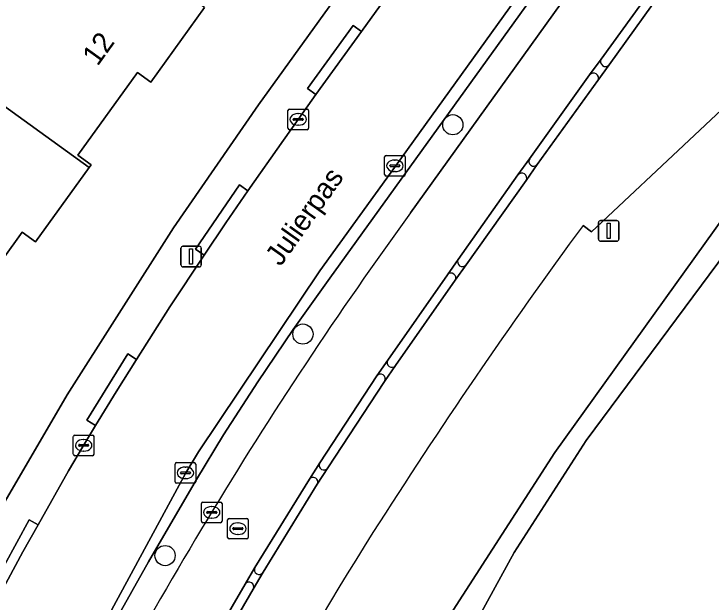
# Model space of a CAD drawing. Extents: x 158835 to 160077, y 386387 to 387778.
# Drawn here: x 159241.56 to 159275.32, y 386814.99 to 386843.48 of the extents above; entities that cross this region are included whole.
import ezdxf

# ---------------------------------------------------------------- set-up
doc = ezdxf.new("R2010")
doc.units = 0
for name, color, linetype in [('IMGEO_Berm_groen', 7, 'Continuous'), ('IMGEO_Boom', 7, 'Continuous'), ('IMGEO_Erf', 7, 'Continuous'), ('IMGEO_Fietspad_gesloten', 7, 'Continuous'), ('IMGEO_Groenvoorziening', 7, 'Continuous'), ('IMGEO_Haag', 7, 'Continuous'), ('IMGEO_Kolk', 7, 'Continuous'), ('IMGEO_Lichtmast', 7, 'Continuous'), ('IMGEO_Oever', 7, 'Continuous'), ('IMGEO_Openbare_ruimte_label', 7, 'Continuous'), ('IMGEO_OVBaan_gesloten', 7, 'Continuous'), ('IMGEO_Pand', 7, 'Continuous'), ('IMGEO_Pand_nummerreeks', 7, 'Continuous'), ('IMGEO_Rijbaan_lokaal_open', 7, 'Continuous'), ('IMGEO_Rioolput', 7, 'Continuous'), ('IMGEO_Verkeerseiland_gesloten', 7, 'Continuous'), ('IMGEO_Verkeerseiland_open', 7, 'Continuous'), ('IMGEO_Voetpad_open', 7, 'Continuous'), ('IMGEO_Waterloop', 7, 'Continuous')]:
    doc.layers.add(name, color=color, linetype=linetype)

msp = doc.modelspace()

# ---------------------------------------------------------------- linework, layer by layer
at = {"layer": 'IMGEO_Berm_groen'}
for points in [[(159295.76, 386869.432), (159295.549, 386869.585), (159292.478, 386862.818), (159289.882, 386857.012), (159279.508, 386842.292), (159269.535, 386832.931), (159269.123, 386833.233)], [(159279.585, 386738.416), (159267.985, 386728.947), (159261.177, 386740.476), (159253.846, 386749.624), (159246.227, 386761.743), (159243.51, 386763.556), (159243.393, 386763.665), (159242.718, 386764.361), (159242.107, 386765.115), (159241.567, 386765.92), (159241.1, 386766.77), (159240.711, 386767.659), (159240.404, 386768.578), (159240.179, 386769.522), (159240.04, 386770.482), (159239.987, 386771.45), (159240.385, 386772.855), (159251.504, 386795.194), (159259.44, 386808.818), (159260.712, 386811.091), (159261.396, 386812.36), (159267.753, 386822.227), (159295.387, 386860.749)]]:
    msp.add_lwpolyline(points, dxfattribs=at)
for centre, radius, start, end in [((159485.462, 386674.364), 268.406, 143.70823, 147.55786), ((159439.59, 386704.553), 213.5, 147.79118, 154.52356)]:
    msp.add_arc(centre, radius, start, end, dxfattribs=at)
at = {"layer": 'IMGEO_Boom'}
for centre in [(159262.816, 386838.112), (159255.556, 386827.97), (159248.878, 386817.236)]:
    msp.add_circle(centre, 0.489, dxfattribs=at)
at = {"layer": 'IMGEO_Erf'}
for points in [[(159240.91, 386819.482), (159244.141, 386825.019), (159249.281, 386833.119), (159253.399, 386839.081), (159268.011, 386859.357)], [(159250.785, 386843.792), (159248.187, 386840.183), (159247.538, 386840.651), (159244.647, 386836.636), (159245.296, 386836.169), (159245.208, 386836.047), (159242.609, 386832.438), (159241.96, 386832.905), (159239.052, 386828.867)]]:
    msp.add_lwpolyline(points, dxfattribs=at)
at = {"layer": 'IMGEO_Fietspad_gesloten'}
for points in [[(159291.313, 386876.256), (159290.843, 386875.635), (159289.915, 386874.409), (159260.77, 386833.848)], [(159242.073, 386795.583), (159244.248, 386800.111), (159244.68, 386800.944), (159246.955, 386805.428), (159247.374, 386806.27), (159249.766, 386810.71), (159250.234, 386811.517), (159252.754, 386815.852), (159253.231, 386816.66), (159255.867, 386820.937), (159256.371, 386821.725), (159259.131, 386825.94), (159259.672, 386826.703), (159262.563, 386830.847), (159263.08, 386831.588), (159265.97, 386835.682), (159266.538, 386836.462), (159269.44, 386840.528), (159270.006, 386841.288), (159272.946, 386845.362), (159273.477, 386846.12), (159276.398, 386850.189)]]:
    msp.add_lwpolyline(points, dxfattribs=at)
for centre, radius, start, end in [((159428.466, 386711.976), 207.304, 143.99241, 148.91485), ((159443.078, 386703.143), 224.378, 148.90963, 153.47047)]:
    msp.add_arc(centre, radius, start, end, dxfattribs=at)
at = {"layer": 'IMGEO_Groenvoorziening'}
for points in [[(159260.77, 386833.848), (159289.915, 386874.409)], [(159286.185, 386872.449), (159272.905, 386854.001), (159260.043, 386836.113), (159256.377, 386831.036), (159250.502, 386822.26), (159249.891, 386821.241), (159239.618, 386802.301), (159238.66, 386800.288), (159238.645, 386800.261), (159238.163, 386799.488), (159237.614, 386798.761)], [(159238.109, 386798.417), (159238.681, 386799.182), (159239.189, 386800.003), (159240.155, 386802.033), (159241.476, 386804.683), (159243.604, 386808.803), (159245.802, 386812.886), (159248.07, 386816.93), (159250.404, 386820.929), (159251.714, 386823.086), (159253.364, 386825.663), (159255.079, 386828.194), (159256.863, 386830.685), (159260.53, 386835.762), (159273.392, 386853.651), (159286.673, 386872.099)], [(159286.673, 386872.099), (159273.392, 386853.651), (159260.53, 386835.762), (159256.863, 386830.685), (159255.079, 386828.194), (159253.364, 386825.663), (159251.714, 386823.086), (159250.404, 386820.929), (159248.07, 386816.93), (159245.802, 386812.886), (159243.604, 386808.803), (159241.476, 386804.683), (159240.155, 386802.033), (159239.189, 386800.003), (159238.681, 386799.182), (159238.109, 386798.417)]]:
    msp.add_lwpolyline(points, dxfattribs=at)
for centre, radius, start, end in [((159428.466, 386711.976), 207.304, 143.99241, 148.91485), ((159443.078, 386703.143), 224.378, 148.90963, 153.47047)]:
    msp.add_arc(centre, radius, start, end, dxfattribs=at)
at = {"layer": 'IMGEO_Haag'}
for points in [[(159286.185, 386872.449), (159272.905, 386854.001), (159260.043, 386836.113), (159256.377, 386831.036), (159250.502, 386822.26), (159249.891, 386821.241), (159239.618, 386802.301), (159238.66, 386800.288), (159238.645, 386800.261), (159238.163, 386799.488), (159237.614, 386798.761)], [(159238.109, 386798.417), (159238.681, 386799.182), (159239.189, 386800.003), (159240.155, 386802.033), (159241.476, 386804.683), (159243.604, 386808.803), (159245.802, 386812.886), (159248.07, 386816.93), (159250.404, 386820.929), (159251.714, 386823.086), (159253.364, 386825.663), (159255.079, 386828.194), (159256.863, 386830.685), (159260.53, 386835.762), (159273.392, 386853.651), (159286.673, 386872.099)]]:
    msp.add_lwpolyline(points, dxfattribs=at)
at = {"layer": 'IMGEO_Kolk'}
for p, q in [((159254.827, 386837.945), (159254.827, 386838.797)), ((159254.902, 386838.871), (159255.754, 386838.871)), ((159255.315, 386838.651), (159255.34, 386838.651)), ((159255.828, 386838.797), (159255.828, 386837.945)), ((159255.086, 386838.365), (159255.086, 386838.377)), ((159255.524, 386838.328), (159255.126, 386838.328)), ((159255.129, 386838.414), (159255.527, 386838.414)), ((159255.57, 386838.377), (159255.57, 386838.365)), ((159255.338, 386838.091), (159255.313, 386838.091)), ((159255.754, 386837.871), (159254.902, 386837.871)), ((159259.586, 386836.624), (159260.438, 386836.624)), ((159259.511, 386835.698), (159259.511, 386836.55)), ((159259.999, 386836.404), (159260.024, 386836.404)), ((159260.512, 386836.55), (159260.512, 386835.698)), ((159259.77, 386836.118), (159259.77, 386836.13)), ((159260.208, 386836.081), (159259.81, 386836.081)), ((159259.813, 386836.167), (159260.211, 386836.167)), ((159260.254, 386836.13), (159260.254, 386836.118)), ((159260.438, 386835.624), (159259.586, 386835.624)), ((159260.022, 386835.844), (159259.997, 386835.844)), ((159244.509, 386823.079), (159245.361, 386823.079)), ((159244.434, 386822.153), (159244.434, 386823.005)), ((159244.922, 386822.859), (159244.947, 386822.859)), ((159245.435, 386823.005), (159245.435, 386822.153)), ((159244.693, 386822.573), (159244.693, 386822.585)), ((159245.131, 386822.536), (159244.733, 386822.536)), ((159244.736, 386822.622), (159245.134, 386822.622)), ((159245.177, 386822.585), (159245.177, 386822.573)), ((159245.361, 386822.079), (159244.509, 386822.079)), ((159244.945, 386822.299), (159244.92, 386822.299)), ((159249.438, 386821.745), (159250.29, 386821.745)), ((159249.363, 386820.819), (159249.363, 386821.671)), ((159249.851, 386821.525), (159249.876, 386821.525)), ((159250.364, 386821.671), (159250.364, 386820.819)), ((159249.622, 386821.239), (159249.622, 386821.251)), ((159250.06, 386821.202), (159249.662, 386821.202)), ((159249.665, 386821.288), (159250.063, 386821.288)), ((159250.106, 386821.251), (159250.106, 386821.239)), ((159250.29, 386820.745), (159249.438, 386820.745)), ((159249.874, 386820.965), (159249.849, 386820.965))]:
    msp.add_line(p, q, dxfattribs=at)
for points in [[(159254.827, 386837.945), (159254.827, 386838.797)], [(159254.902, 386838.871), (159255.754, 386838.871)], [(159255.828, 386838.797), (159255.828, 386837.945)], [(159255.754, 386837.871), (159254.902, 386837.871)], [(159259.586, 386836.624), (159260.438, 386836.624)], [(159259.511, 386835.698), (159259.511, 386836.55)], [(159260.512, 386836.55), (159260.512, 386835.698)], [(159260.438, 386835.624), (159259.586, 386835.624)], [(159244.509, 386823.079), (159245.361, 386823.079)], [(159244.434, 386822.153), (159244.434, 386823.005)], [(159245.435, 386823.005), (159245.435, 386822.153)], [(159245.361, 386822.079), (159244.509, 386822.079)], [(159249.438, 386821.745), (159250.29, 386821.745)], [(159249.363, 386820.819), (159249.363, 386821.671)], [(159250.364, 386821.671), (159250.364, 386820.819)], [(159250.29, 386820.745), (159249.438, 386820.745)]]:
    msp.add_lwpolyline(points, dxfattribs=at)
for centre, radius, start, end in [((159254.904, 386838.795), 0.0765, 91.552, 178.448), ((159254.904, 386838.795), 0.0765, 91.552, 178.448), ((159255.752, 386838.795), 0.0765, 1.552, 88.448), ((159255.752, 386838.795), 0.0765, 1.552, 88.448), ((159255.126, 386838.374), 0.0403, 85.8775, 175.7526), ((159255.123, 386838.364), 0.0366, 178.938, 274.7102), ((159255.527, 386838.371), 0.043, 264.8664, 352.4533), ((159255.531, 386838.376), 0.0386, 1.7309, 96.639), ((159254.904, 386837.947), 0.0765, 181.552, 268.448), ((159254.904, 386837.947), 0.0765, 181.552, 268.448), ((159255.752, 386837.947), 0.0765, 271.552, 358.448), ((159255.752, 386837.947), 0.0765, 271.552, 358.448), ((159259.588, 386836.548), 0.0765, 91.552, 178.448), ((159259.588, 386836.548), 0.0765, 91.552, 178.448), ((159260.436, 386836.548), 0.0765, 1.552, 88.448), ((159260.436, 386836.548), 0.0765, 1.552, 88.448), ((159259.81, 386836.127), 0.0403, 85.8775, 175.7526), ((159259.807, 386836.117), 0.0366, 178.938, 274.7102), ((159260.211, 386836.124), 0.043, 264.8664, 352.4533), ((159260.215, 386836.129), 0.0386, 1.7309, 96.639), ((159259.588, 386835.7), 0.0765, 181.552, 268.448), ((159259.588, 386835.7), 0.0765, 181.552, 268.448), ((159260.436, 386835.7), 0.0765, 271.552, 358.448), ((159260.436, 386835.7), 0.0765, 271.552, 358.448), ((159244.511, 386823.003), 0.0765, 91.552, 178.448), ((159244.511, 386823.003), 0.0765, 91.552, 178.448), ((159245.359, 386823.003), 0.0765, 1.552, 88.448), ((159245.359, 386823.003), 0.0765, 1.552, 88.448), ((159244.733, 386822.582), 0.0403, 85.8775, 175.7526), ((159244.73, 386822.572), 0.0366, 178.938, 274.7102), ((159245.134, 386822.579), 0.043, 264.8664, 352.4533), ((159245.138, 386822.584), 0.0386, 1.7309, 96.639), ((159244.511, 386822.155), 0.0765, 181.552, 268.448), ((159244.511, 386822.155), 0.0765, 181.552, 268.448), ((159245.359, 386822.155), 0.0765, 271.552, 358.448), ((159245.359, 386822.155), 0.0765, 271.552, 358.448), ((159249.44, 386821.669), 0.0765, 91.552, 178.448), ((159249.44, 386821.669), 0.0765, 91.552, 178.448), ((159250.288, 386821.669), 0.0765, 1.552, 88.448), ((159250.288, 386821.669), 0.0765, 1.552, 88.448), ((159249.662, 386821.248), 0.0403, 85.8775, 175.7526), ((159249.659, 386821.238), 0.0366, 178.938, 274.7102), ((159250.063, 386821.245), 0.043, 264.8664, 352.4533), ((159250.067, 386821.25), 0.0386, 1.7309, 96.639), ((159249.44, 386820.821), 0.0765, 181.552, 268.448), ((159249.44, 386820.821), 0.0765, 181.552, 268.448), ((159250.288, 386820.821), 0.0765, 271.552, 358.448), ((159250.288, 386820.821), 0.0765, 271.552, 358.448)]:
    msp.add_arc(centre, radius, start, end, dxfattribs=at)
for centre, major_axis, ratio, start_param, end_param in [((159255.314, 386838.371), (-0.387, 0.002), 0.722429, 4.712389, 7.853982), ((159255.339, 386838.371), (-0.39, 0.002), 0.717154, 1.570796, 4.712389), ((159259.998, 386836.124), (-0.387, 0.002), 0.722429, 4.712389, 7.853982), ((159260.023, 386836.124), (-0.39, 0.002), 0.717154, 1.570796, 4.712389), ((159244.921, 386822.579), (-0.387, 0.002), 0.722429, 4.712389, 7.853982), ((159244.946, 386822.579), (-0.39, 0.002), 0.717154, 1.570796, 4.712389), ((159249.85, 386821.245), (-0.387, 0.002), 0.722429, 4.712389, 7.853982), ((159249.875, 386821.245), (-0.39, 0.002), 0.717154, 1.570796, 4.712389)]:
    msp.add_ellipse(centre, major_axis=major_axis, ratio=ratio, start_param=start_param, end_param=end_param, dxfattribs=at)
at = {"layer": 'IMGEO_Lichtmast'}
for p, q in [((159269.869, 386832.569), (159269.869, 386833.369)), ((159269.869, 386833.369), (159269.869, 386832.569)), ((159269.969, 386833.469), (159270.759, 386833.469)), ((159270.759, 386833.469), (159269.969, 386833.469)), ((159270.859, 386833.369), (159270.859, 386832.569)), ((159270.859, 386832.569), (159270.859, 386833.369)), ((159249.742, 386832.226), (159250.532, 386832.226)), ((159250.532, 386832.226), (159249.742, 386832.226)), ((159270.759, 386832.469), (159269.969, 386832.469)), ((159269.969, 386832.469), (159270.759, 386832.469)), ((159249.642, 386831.326), (159249.642, 386832.126)), ((159249.642, 386832.126), (159249.642, 386831.326)), ((159250.632, 386832.126), (159250.632, 386831.326)), ((159250.632, 386831.326), (159250.632, 386832.126)), ((159250.532, 386831.226), (159249.742, 386831.226)), ((159249.742, 386831.226), (159250.532, 386831.226))]:
    msp.add_line(p, q, dxfattribs=at)
for points in [[(159270.289, 386833.344), (159270.439, 386833.344), (159270.439, 386832.594), (159270.289, 386832.594), (159270.289, 386833.344)], [(159250.062, 386832.101), (159250.212, 386832.101), (159250.212, 386831.351), (159250.062, 386831.351), (159250.062, 386832.101)]]:
    msp.add_lwpolyline(points, dxfattribs=at)
for centre, start, end in [((159269.969, 386833.369), 90, 180), ((159269.969, 386833.369), 90, 180), ((159270.759, 386833.369), 0, 90), ((159270.759, 386833.369), 360, 90), ((159269.969, 386832.569), 180, 270), ((159269.969, 386832.569), 180, 270), ((159270.759, 386832.569), 270, 0), ((159270.759, 386832.569), 270, 0), ((159249.742, 386832.126), 90, 180), ((159249.742, 386832.126), 90, 180), ((159250.532, 386832.126), 0, 90), ((159250.532, 386832.126), 360, 90), ((159249.742, 386831.326), 180, 270), ((159249.742, 386831.326), 180, 270), ((159250.532, 386831.326), 270, 0), ((159250.532, 386831.326), 270, 0)]:
    msp.add_arc(centre, 0.1, start, end, dxfattribs=at)
at = {"layer": 'IMGEO_Oever'}
for points in [[(159295.387, 386860.749), (159267.753, 386822.227), (159261.396, 386812.36), (159260.712, 386811.091), (159259.44, 386808.818), (159251.504, 386795.194)], [(159243.655, 386775.496), (159247.064, 386783.134), (159253.594, 386795.373), (159259.508, 386805.927), (159265.791, 386817.385), (159269.282, 386822.806), (159277.228, 386833.545), (159284.538, 386843.381), (159289.98, 386850.732), (159295.668, 386859.233)]]:
    msp.add_lwpolyline(points, dxfattribs=at)
at = {"layer": 'IMGEO_OVBaan_gesloten'}
for points in [[(159269.123, 386833.233), (159269.535, 386832.931), (159279.508, 386842.292), (159289.882, 386857.012), (159292.478, 386862.818), (159295.549, 386869.585)], [(159276.783, 386849.924), (159273.85, 386845.844), (159273.308, 386845.095), (159270.387, 386841.02), (159269.839, 386840.252), (159266.905, 386836.191), (159266.365, 386835.415), (159263.456, 386831.331), (159262.923, 386830.576), (159260.033, 386826.444), (159259.51, 386825.68), (159256.76, 386821.485), (159256.246, 386820.694), (159253.627, 386816.43), (159253.143, 386815.617), (159250.623, 386811.274), (159250.159, 386810.469), (159247.79, 386806.047), (159247.36, 386805.224), (159245.086, 386800.74), (159244.661, 386799.903), (159242.481, 386795.398)]]:
    msp.add_lwpolyline(points, dxfattribs=at)
for centre, radius, start, end in [((159485.462, 386674.364), 268.406, 143.70823, 147.55786), ((159439.59, 386704.553), 213.5, 147.79118, 154.52356)]:
    msp.add_arc(centre, radius, start, end, dxfattribs=at)
at = {"layer": 'IMGEO_Pand'}
for points in [[(159245.208, 386836.047), (159245.296, 386836.169), (159244.647, 386836.636), (159247.538, 386840.651), (159248.187, 386840.183), (159250.785, 386843.792), (159244.452, 386848.333), (159244.539, 386848.455), (159230.926, 386858.231), (159227.886, 386854.768), (159238.363, 386847.237), (159235.399, 386843.28), (159238.973, 386840.714), (159238.885, 386840.592)], [(159238.885, 386840.592), (159238.973, 386840.714), (159235.399, 386843.28), (159227.807, 386848.731), (159225.399, 386850.46), (159224.603, 386851.031), (159221.551, 386847.538), (159232.697, 386839.52), (159229.812, 386835.509), (159233.382, 386832.944), (159233.294, 386832.822), (159239.613, 386828.276), (159239.701, 386828.399), (159239.052, 386828.867), (159241.96, 386832.905), (159242.609, 386832.438), (159245.208, 386836.047)]]:
    msp.add_lwpolyline(points, close=True, dxfattribs=at)
at = {"layer": 'IMGEO_Rijbaan_lokaal_open'}
for points in [[(159237.614, 386798.761), (159238.163, 386799.488), (159238.645, 386800.261), (159238.66, 386800.288), (159239.618, 386802.301), (159249.891, 386821.241), (159250.502, 386822.26), (159256.377, 386831.036), (159260.043, 386836.113), (159272.905, 386854.001), (159286.185, 386872.449)], [(159261.71, 386847.24), (159258.389, 386842.63), (159256.182, 386839.57), (159255.325, 386838.371), (159254.612, 386837.365), (159252.89, 386834.913), (159251.827, 386833.362), (159250.77, 386831.801), (159249.115, 386829.285), (159247.494, 386826.746), (159246.504, 386825.164), (159245.506, 386823.542), (159244.932, 386822.579), (159244.208, 386821.349), (159242.728, 386818.731), (159241.985, 386817.426), (159240.919, 386815.431)]]:
    msp.add_lwpolyline(points, dxfattribs=at)
at = {"layer": 'IMGEO_Rioolput'}
for p, q in [((159250.636, 386818.905), (159250.636, 386819.757)), ((159250.711, 386819.831), (159251.563, 386819.831)), ((159251.637, 386819.757), (159251.637, 386818.905)), ((159250.938, 386819.374), (159251.336, 386819.374)), ((159251.124, 386819.611), (159251.149, 386819.611)), ((159250.895, 386819.325), (159250.895, 386819.337)), ((159251.333, 386819.288), (159250.935, 386819.288)), ((159251.147, 386819.051), (159251.122, 386819.051)), ((159251.379, 386819.337), (159251.379, 386819.325)), ((159251.983, 386819.042), (159252.835, 386819.042)), ((159251.563, 386818.831), (159250.711, 386818.831)), ((159251.908, 386818.116), (159251.908, 386818.968)), ((159252.396, 386818.822), (159252.421, 386818.822)), ((159252.909, 386818.968), (159252.909, 386818.116)), ((159252.167, 386818.536), (159252.167, 386818.548)), ((159252.605, 386818.499), (159252.207, 386818.499)), ((159252.21, 386818.585), (159252.608, 386818.585)), ((159252.651, 386818.548), (159252.651, 386818.536)), ((159252.835, 386818.042), (159251.983, 386818.042)), ((159252.419, 386818.262), (159252.394, 386818.262))]:
    msp.add_line(p, q, dxfattribs=at)
for points in [[(159250.636, 386818.905), (159250.636, 386819.757)], [(159250.711, 386819.831), (159251.563, 386819.831)], [(159251.637, 386819.757), (159251.637, 386818.905)], [(159251.983, 386819.042), (159252.835, 386819.042)], [(159251.563, 386818.831), (159250.711, 386818.831)], [(159251.908, 386818.116), (159251.908, 386818.968)], [(159252.909, 386818.968), (159252.909, 386818.116)], [(159252.835, 386818.042), (159251.983, 386818.042)]]:
    msp.add_lwpolyline(points, dxfattribs=at)
for centre, radius, start, end in [((159250.713, 386819.755), 0.0765, 91.552, 178.448), ((159250.713, 386819.755), 0.0765, 91.552, 178.448), ((159251.561, 386819.755), 0.0765, 1.552, 88.448), ((159251.561, 386819.755), 0.0765, 1.552, 88.448), ((159250.935, 386819.334), 0.0403, 85.8775, 175.7526), ((159251.34, 386819.336), 0.0386, 1.7309, 96.639), ((159250.932, 386819.324), 0.0366, 178.938, 274.7102), ((159251.336, 386819.331), 0.043, 264.8664, 352.4533), ((159251.985, 386818.966), 0.0765, 91.552, 178.448), ((159251.985, 386818.966), 0.0765, 91.552, 178.448), ((159252.833, 386818.966), 0.0765, 1.552, 88.448), ((159252.833, 386818.966), 0.0765, 1.552, 88.448), ((159250.713, 386818.907), 0.0765, 181.552, 268.448), ((159250.713, 386818.907), 0.0765, 181.552, 268.448), ((159251.561, 386818.907), 0.0765, 271.552, 358.448), ((159251.561, 386818.907), 0.0765, 271.552, 358.448), ((159252.207, 386818.545), 0.0403, 85.8775, 175.7526), ((159252.204, 386818.535), 0.0366, 178.938, 274.7102), ((159252.608, 386818.542), 0.043, 264.8664, 352.4533), ((159252.612, 386818.547), 0.0386, 1.7309, 96.639), ((159251.985, 386818.118), 0.0765, 181.552, 268.448), ((159251.985, 386818.118), 0.0765, 181.552, 268.448), ((159252.833, 386818.118), 0.0765, 271.552, 358.448), ((159252.833, 386818.118), 0.0765, 271.552, 358.448)]:
    msp.add_arc(centre, radius, start, end, dxfattribs=at)
for centre, major_axis, ratio, start_param, end_param in [((159251.123, 386819.331), (-0.387, 0.002), 0.722429, 4.712389, 7.853982), ((159251.148, 386819.331), (-0.39, 0.002), 0.717154, 1.570796, 4.712389), ((159252.395, 386818.542), (-0.387, 0.002), 0.722429, 4.712389, 7.853982), ((159252.42, 386818.542), (-0.39, 0.002), 0.717154, 1.570796, 4.712389)]:
    msp.add_ellipse(centre, major_axis=major_axis, ratio=ratio, start_param=start_param, end_param=end_param, dxfattribs=at)
at = {"layer": 'IMGEO_Verkeerseiland_gesloten'}
for points in [[(159272.946, 386845.362), (159270.006, 386841.288)], [(159270.387, 386841.02), (159273.308, 386845.095)], [(159269.44, 386840.528), (159266.538, 386836.462)], [(159266.905, 386836.191), (159269.839, 386840.252)], [(159265.97, 386835.682), (159263.08, 386831.588)], [(159263.456, 386831.331), (159266.365, 386835.415)], [(159259.131, 386825.94), (159256.371, 386821.725)], [(159256.76, 386821.485), (159259.51, 386825.68)], [(159252.754, 386815.852), (159250.234, 386811.517)], [(159250.623, 386811.274), (159253.143, 386815.617)]]:
    msp.add_lwpolyline(points, dxfattribs=at)
for centre, radius, start, end in [((159270.206, 386841.168), 0.234, 149.0852, 320.6688), ((159269.628, 386840.374), 0.243, 329.924, 140.7305), ((159266.725, 386836.331), 0.228, 144.8268, 322.2874), ((159266.157, 386835.533), 0.239, 330.4441, 141.4425), ((159263.275, 386831.47), 0.228, 148.9865, 322.3074), ((159259.318, 386825.806), 0.23, 326.8413, 144.2573), ((159256.569, 386821.611), 0.229, 149.9846, 326.669), ((159252.947, 386815.731), 0.227, 329.7787, 147.9478)]:
    msp.add_arc(centre, radius, start, end, dxfattribs=at)
at = {"layer": 'IMGEO_Verkeerseiland_open'}
for points in [[(159262.563, 386830.847), (159259.672, 386826.703)], [(159260.033, 386826.444), (159262.923, 386830.576)], [(159255.867, 386820.937), (159253.231, 386816.66)], [(159253.627, 386816.43), (159256.246, 386820.694)]]:
    msp.add_lwpolyline(points, dxfattribs=at)
for centre, radius, start, end in [((159262.732, 386830.697), 0.226, 327.5463, 138.5104), ((159259.857, 386826.579), 0.222, 146.2316, 322.4532), ((159256.051, 386820.807), 0.225, 329.7857, 144.8815), ((159253.432, 386816.55), 0.229, 151.3293, 328.374)]:
    msp.add_arc(centre, radius, start, end, dxfattribs=at)
at = {"layer": 'IMGEO_Voetpad_open'}
for points in [[(159268.011, 386859.357), (159253.399, 386839.081), (159249.281, 386833.119), (159244.141, 386825.019), (159240.91, 386819.482)], [(159240.481, 386815.671), (159242.29, 386818.971), (159242.728, 386818.731), (159244.208, 386821.349), (159244.932, 386822.579), (159245.506, 386823.542), (159245.082, 386823.805), (159247.07, 386827.009), (159247.494, 386826.746), (159249.115, 386829.285), (159250.77, 386831.801), (159250.357, 386832.082), (159252.477, 386835.194), (159252.89, 386834.913), (159254.612, 386837.365), (159255.325, 386838.371), (159256.182, 386839.57), (159255.777, 386839.862), (159257.984, 386842.922), (159258.389, 386842.63), (159261.71, 386847.24)], [(159270.006, 386841.288), (159269.44, 386840.528)], [(159269.839, 386840.252), (159270.387, 386841.02)], [(159266.538, 386836.462), (159265.97, 386835.682)], [(159266.365, 386835.415), (159266.905, 386836.191)], [(159263.08, 386831.588), (159262.563, 386830.847)], [(159262.923, 386830.576), (159263.456, 386831.331)], [(159259.672, 386826.703), (159259.131, 386825.94)], [(159259.51, 386825.68), (159260.033, 386826.444)], [(159256.371, 386821.725), (159255.867, 386820.937)], [(159256.246, 386820.694), (159256.76, 386821.485)], [(159253.231, 386816.66), (159252.754, 386815.852)], [(159253.143, 386815.617), (159253.627, 386816.43)]]:
    msp.add_lwpolyline(points, dxfattribs=at)
for points in [[(159258.389, 386842.63), (159257.984, 386842.922), (159255.777, 386839.862), (159256.182, 386839.57)], [(159252.89, 386834.913), (159252.477, 386835.194), (159250.357, 386832.082), (159250.77, 386831.801), (159251.827, 386833.362)], [(159247.494, 386826.746), (159247.07, 386827.009), (159245.082, 386823.805), (159245.506, 386823.542), (159246.504, 386825.164)], [(159240.919, 386815.431), (159241.985, 386817.426), (159242.728, 386818.731), (159242.29, 386818.971), (159240.481, 386815.671)]]:
    msp.add_lwpolyline(points, close=True, dxfattribs=at)
for centre, radius, start, end in [((159270.206, 386841.168), 0.234, 149.0852, 320.6688), ((159269.628, 386840.374), 0.243, 329.924, 140.7305), ((159266.725, 386836.331), 0.228, 144.8268, 322.2874), ((159266.157, 386835.533), 0.239, 330.4441, 141.4425), ((159263.275, 386831.47), 0.228, 148.9865, 322.3074), ((159262.732, 386830.697), 0.226, 327.5463, 138.5104), ((159259.857, 386826.579), 0.222, 146.2316, 322.4532), ((159259.318, 386825.806), 0.23, 326.8413, 144.2573), ((159256.569, 386821.611), 0.229, 149.9846, 326.669), ((159256.051, 386820.807), 0.225, 329.7857, 144.8815), ((159253.432, 386816.55), 0.229, 151.3293, 328.374), ((159252.947, 386815.731), 0.227, 329.7787, 147.9478)]:
    msp.add_arc(centre, radius, start, end, dxfattribs=at)
at = {"layer": 'IMGEO_Waterloop'}
msp.add_lwpolyline([(159295.668, 386859.233), (159289.98, 386850.732), (159284.538, 386843.381), (159277.228, 386833.545), (159269.282, 386822.806), (159265.791, 386817.385), (159259.508, 386805.927), (159253.594, 386795.373), (159247.064, 386783.134), (159243.655, 386775.496)], dxfattribs=at)

# ---------------------------------------------------------------- texts
at = {"layer": 'IMGEO_Openbare_ruimte_label'}
msp.add_text('Julierpas', height=1, rotation=54.6089, dxfattribs=at).set_placement((159254.473, 386831.21))
at = {"layer": 'IMGEO_Pand_nummerreeks'}
msp.add_text('12', height=1, rotation=54.2432, dxfattribs=at).set_placement((159245.608, 386840.914))

doc.saveas('drawing.dxf')
